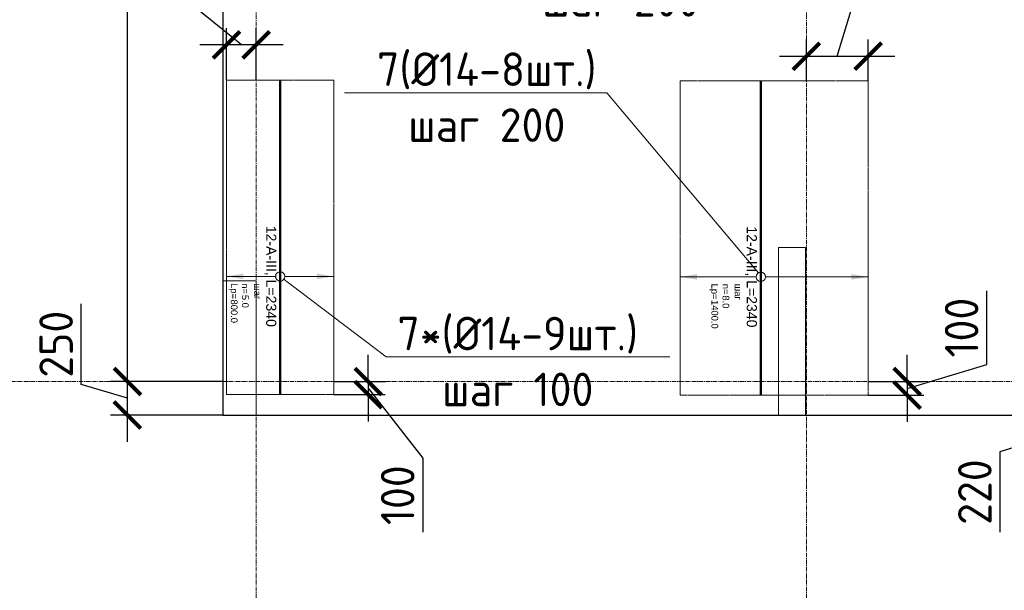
# Model space of a CAD drawing. Header units: millimetres. Extents: x -5898314 to 1055204, y -720802 to 1562611.
# Tile 311 of 362: x 104220 to 111558, y -46562 to -42306. Entities that reach past the tile are written whole.
import ezdxf
from ezdxf import colors
from ezdxf.entities.mleader import LeaderData, LeaderLine
from ezdxf.enums import TextEntityAlignment as Align
from ezdxf.math import Vec2, Vec3

# ---------------------------------------------------------------- set-up
doc = ezdxf.new("R2010")
doc.units = ezdxf.units.MM
doc.set_wipeout_variables(frame=1)
for name, pattern in [('01 Штриховая _4 мм_', [6, 3.5, -2.5]), ('______5', [1100, 800, -100, 100, -100]), ('DASHED', [7, 5, -2, 0]), ('GOST2.303 4', [7, 5, -2, 0]), ('осевая', [50.8, 31.75, -6.35, 6.35, -6.35])]:
    doc.linetypes.add(name, pattern=pattern)
for name, color, linetype, lineweight in [('907Сл Осевые', 1, 'Continuous', 0), ('АрмСтер', 2, 'Continuous', 50), ('контур распр. стерхней', 2, 'GOST2.303 4', 20), ('Оси', 40, '______5', 18), ('Перекрытие ж_бетон', 1, 'Continuous', 30), ('подоснова', 151, 'Continuous', 5), ('РАЗМЕРЫ', 1, 'Continuous', 9)]:
    doc.layers.add(name, color=color, linetype=linetype, lineweight=lineweight)
doc.layers.add('АрмСтер_атрибуты', color=2, linetype='Continuous', lineweight=0, plot=False)
doc.layers.add('Колонна_ бетон', color=7, linetype='Continuous', lineweight=50, true_color=0xb4b496)
doc.styles.add('GOST-2.304_Type-B', font='GOST_Common.ttf')
doc.styles.get("Standard").update_dxf_attribs({"font": 'arial.ttf'})
doc.styles.add('Аннотативный', font='arial.ttf')
doc.dimstyles.new('СПДС', dxfattribs={"dimscale": 100, "dimtxt": 2.5, "dimasz": 2, "dimexe": 1.25, "dimexo": 0, "dimtad": 1, "dimdec": 0, "dimrnd": 5, "dimtxsty": 'GOST-2.304_Type-B', "dimblk": 'ARCHTICK', "dimcen": 2.5, "dimdle": 2, "dimclrd": 1, "dimclre": 1, "dimclrt": 1, "dimadec": 0, "dimazin": 2, "dimtfac": 0.75, "dimtdec": 0, "dimtmove": 1, "dimatfit": 3, "dimfxl": 1, "dimtfillclr": 256, "dimtolj": 1, "dimarcsym": 1})

# ---------------------------------------------------------------- blocks, each defined once
blk = doc.blocks.new('_ArchTick')
at = {"color": 0, "linetype": 'ByBlock', "const_width": 0.15}
blk.add_lwpolyline([(-0.5, -0.5), (0.5, 0.5)], dxfattribs=at)
blk = doc.blocks.new('*D717')
at = {"layer": 'DEFPOINTS', "color": 0, "lineweight": 0, "transparency": 16777216}
for p in [(105022.8, -45004.4), (105733.4, -45004.4), (105733.4, -45254.4)]:
    blk.add_point(p, dxfattribs=at)
at = {"layer": 'РАЗМЕРЫ', "color": 1, "lineweight": -2, "transparency": 16777216}
for p, q in [((104679, -45026.3), (104679, -44426.3)), ((105022.8, -45454.4), (105022.8, -44804.4)), ((105022.8, -45129.4), (104679, -45026.3)), ((105733.4, -45004.4), (104897.8, -45004.4)), ((105733.4, -45254.4), (104897.8, -45254.4))]:
    blk.add_line(p, q, dxfattribs=at)
at = {"layer": 'РАЗМЕРЫ', "color": 1, "lineweight": -2, "transparency": 16777216, "xscale": 200, "yscale": 200, "zscale": 200}
for p, rotation in [((105022.8, -45004.4), 90), ((105022.8, -45254.4), 270)]:
    blk.add_blockref('_ArchTick', p, dxfattribs=dict(at, rotation=rotation))
at = {"layer": 'РАЗМЕРЫ', "color": 1, "lineweight": 0, "transparency": 16777216, "insert": (104491.5, -44726.3), "char_height": 250, "attachment_point": 5, "rotation": 90, "style": 'GOST-2.304_Type-B'}
blk.add_mtext('\\A1;250', dxfattribs=at)
blk = doc.blocks.new('*D718')
at = {"layer": 'DEFPOINTS', "color": 0, "lineweight": 0, "transparency": 16777216}
for p in [(105022.8, -28604.4), (105733.4, -28604.4), (105315.6, -45004.4)]:
    blk.add_point(p, dxfattribs=at)
at = {"layer": 'РАЗМЕРЫ', "color": 1, "lineweight": -2, "transparency": 16777216}
for p, q in [((105022.8, -45204.4), (105022.8, -28404.4)), ((105733.4, -28604.4), (104897.8, -28604.4)), ((105315.6, -45004.4), (104897.8, -45004.4))]:
    blk.add_line(p, q, dxfattribs=at)
at = {"layer": 'РАЗМЕРЫ', "color": 1, "lineweight": -2, "transparency": 16777216, "xscale": 200, "yscale": 200, "zscale": 200}
for p, rotation in [((105022.8, -28604.4), 90), ((105022.8, -45004.4), 270)]:
    blk.add_blockref('_ArchTick', p, dxfattribs=dict(at, rotation=rotation))
at = {"layer": 'РАЗМЕРЫ', "color": 1, "lineweight": 0, "transparency": 16777216, "insert": (104835.3, -36804.4), "char_height": 250, "attachment_point": 5, "rotation": 90, "style": 'GOST-2.304_Type-B'}
blk.add_mtext('\\A1;16400', dxfattribs=at)
blk = doc.blocks.new('подложка стн 1-го этажа')
at = {"layer": 'Колонна_ бетон', "color": 252, "linetype": 'DASHED', "lineweight": 0, "ltscale": 0.5, "true_color": 0x939598, "transparency": 33554687}
for p, q in [((11935.8, 10712, -760), (11935.8, 10712, -760)), ((11935.8, 9462, -760), (11935.8, 10712, -760)), ((11935.8, 10712, -760), (12135.8, 10712, -760)), ((11935.8, 10712, -760), (11935.8, 10712, -760)), ((11935.8, 9462, -760), (11935.8, 10712, -760)), ((11935.8, 10712, -760), (12135.8, 10712, -760)), ((12135.8, 10712, -760), (12135.8, 10712, -760)), ((12135.8, 9462, -760), (12135.8, 10712, -760)), ((12135.8, 10712, -760), (12135.8, 10712, -760)), ((12135.8, 9462, -760), (12135.8, 10712, -760)), ((7769.1, 10462, -560), (7769.1, 10462, -560)), ((7769.1, 10462, -560), (7769.1, 10462, -560)), ((7794.1, 10462, -560), (8044.4, 10462, -560)), ((7794.1, 9462, -560), (7794.1, 10462, -560)), ((7794.1, 10462, -560), (8044.4, 10462, -560)), ((7794.1, 9462, -560), (7794.1, 10462, -560)), ((8044.1, 9462, -560), (8044.1, 10462, -560)), ((8044.1, 9462, -560), (8044.1, 10462, -560)), ((8069.1, 10462, -560), (8069.1, 10462, -560)), ((8069.1, 10462, -560), (8069.1, 10462, -560)), ((7794.1, 9462, -560), (7794.1, 9462, -560)), ((7794.1, 9462, -560), (8046.3, 9462, -560)), ((7794.1, 9462, -560), (7794.1, 9462, -560)), ((7794.1, 9462, -560), (8046.3, 9462, -560)), ((8046.3, 9462, -560), (8046.3, 9462, -560)), ((8046.3, 9462, -560), (8046.3, 9462, -560)), ((11935.8, 9462, -760), (11935.8, 9462, -760)), ((11935.8, 9462, -760), (12135.8, 9462, -760)), ((11935.8, 9462, -760), (11935.8, 9462, -760)), ((11935.8, 9462, -760), (12135.8, 9462, -760)), ((12135.8, 9462, -760), (12135.8, 9462, -760)), ((12135.8, 9462, -760), (12135.8, 9462, -760))]:
    blk.add_line(p, q, dxfattribs=at)
blk = doc.blocks.new('оси блок 2')
at = {"layer": 'Оси', "color": 16, "linetype": 'осевая', "lineweight": 0, "transparency": 33554687}
for p, q in [((-85704.7, -322543), (-85704.7, -347930)), ((-81604.7, -322543), (-81604.7, -347914.1)), ((-89822.3, -342701.3), (-37238.5, -342701.3))]:
    blk.add_line(p, q, dxfattribs=at)
blk = doc.blocks.new('_None')
blk = doc.blocks.new('*U1018')
at = {"layer": 'РАЗМЕРЫ'}
for p, q in [((112.5, 800), (-112.5, 800)), ((112.5, -600), (-112.5, -600))]:
    blk.add_line(p, q, dxfattribs=at)
at = {"layer": 'РАЗМЕРЫ', "ltscale": 15}
blk.add_line((0, -600), (0, 800), dxfattribs=at)
at = {"layer": 'РАЗМЕРЫ'}
for points in [[(0, 800), (20.9, 674.8), (-20.9, 674.8)], [(0, -600), (20.9, -474.8), (-20.9, -474.8)]]:
    blk.add_solid(points, dxfattribs=at)
at = {"layer": 'АрмСтер_атрибуты', "color": 215, "ltscale": 15, "style": 'Аннотативный'}
for s, p in [('шаг', (51.4, -194.2)), ('n=', (51.4, -285.1)), ('Lр=', (50.2, -367.8))]:
    blk.add_text(s, height=50, dxfattribs=at).set_placement(p)
at = {"layer": 'АрмСтер_атрибуты', "style": 'Аннотативный', "flags": 8}
blk.add_attdef('ПОЗ', (110, 29.6), '', height=75, dxfattribs=at)
at = {"layer": 'АрмСтер_атрибуты', "color": 215, "style": 'Аннотативный'}
for tag, p, flags in [('ШАГ', (190.9, -194.2), 10), ('КОЛ', (138, -285.1), 8), ('ШИРИНА', (172.9, -367.8), 8)]:
    blk.add_attdef(tag, p, '', height=50, dxfattribs=dict(at, flags=flags))
at = {"layer": 'АрмСтер_атрибуты', "flags": 9}
for tag, p in [('МАССА', (-1033.5, -410.5)), ('ОБОЗНАЧЕНИЕ', (-1033.5, -524.4))]:
    blk.add_attdef(tag, p, '', height=75, dxfattribs=at)
at = {"linetype": 'Continuous', "lineweight": 0}
blk.add_wipeout([(35, 0), (28.3, 20.6), (10.8, 33.3), (-10.8, 33.3), (-28.3, 20.6), (-35, 0), (-28.3, -20.6), (-10.8, -33.3), (10.8, -33.3), (28.3, -20.6)], dxfattribs=at)
at = {"color": 0, "linetype": 'ByBlock', "lineweight": -2, "ltscale": 100}
blk.add_line((-1462.5, 0), (877.5, 0), dxfattribs=at)
at = {"layer": 'РАЗМЕРЫ'}
blk.add_circle((0, 0), 35, dxfattribs=at)
at = {"layer": 'АрмСтер_атрибуты', "style": 'Аннотативный', "flags": 8}
blk.add_attdef('НАИМЕНОВАНИЕ', text='', height=75, dxfattribs=at).set_placement((0, -29.3), align=Align.TOP_CENTER)
blk = doc.blocks.new('*U1022')
at = {"layer": 'РАЗМЕРЫ'}
for p, q in [((112.5, 400), (-112.5, 400)), ((112.5, -400), (-112.5, -400))]:
    blk.add_line(p, q, dxfattribs=at)
at = {"layer": 'РАЗМЕРЫ', "ltscale": 15}
blk.add_line((0, -400), (0, 400), dxfattribs=at)
at = {"layer": 'РАЗМЕРЫ'}
for points in [[(0, 400), (20.9, 274.8), (-20.9, 274.8)], [(0, -400), (20.9, -274.8), (-20.9, -274.8)]]:
    blk.add_solid(points, dxfattribs=at)
at = {"layer": 'АрмСтер_атрибуты', "color": 215, "ltscale": 15, "style": 'Аннотативный'}
for s, p in [('шаг', (51.4, -194.2)), ('n=', (51.4, -285.1)), ('Lр=', (50.2, -367.8))]:
    blk.add_text(s, height=50, dxfattribs=at).set_placement(p)
at = {"layer": 'АрмСтер_атрибуты', "flags": 9}
for tag, p in [('МАССА', (-1033.5, 189.5)), ('ОБОЗНАЧЕНИЕ', (-1033.5, 75.6))]:
    blk.add_attdef(tag, p, '', height=75, dxfattribs=at)
at = {"layer": 'АрмСтер_атрибуты', "style": 'Аннотативный', "flags": 8}
blk.add_attdef('ПОЗ', (110, 29.6), '', height=75, dxfattribs=at)
at = {"layer": 'АрмСтер_атрибуты', "color": 215, "style": 'Аннотативный'}
for tag, p, flags in [('ШАГ', (190.9, -194.2), 10), ('КОЛ', (138, -285.1), 8), ('ШИРИНА', (172.9, -367.8), 8)]:
    blk.add_attdef(tag, p, '', height=50, dxfattribs=dict(at, flags=flags))
at = {"linetype": 'Continuous', "lineweight": 0}
blk.add_wipeout([(35, 0), (28.3, 20.6), (10.8, 33.3), (-10.8, 33.3), (-28.3, 20.6), (-35, 0), (-28.3, -20.6), (-10.8, -33.3), (10.8, -33.3), (28.3, -20.6)], dxfattribs=at)
at = {"color": 0, "linetype": 'ByBlock', "lineweight": -2, "ltscale": 100}
blk.add_line((-1462.5, 0), (877.5, 0), dxfattribs=at)
at = {"layer": 'РАЗМЕРЫ'}
blk.add_circle((0, 0), 35, dxfattribs=at)
at = {"layer": 'АрмСтер_атрибуты', "style": 'Аннотативный', "flags": 8}
blk.add_attdef('НАИМЕНОВАНИЕ', text='', height=75, dxfattribs=at).set_placement((0, -29.3), align=Align.TOP_CENTER)
blk = doc.blocks.new('*D1133')
at = {"layer": '907Сл Осевые', "color": 1, "lineweight": -2, "transparency": 16777216}
for p, q in [((105346.1, -42065.6), (104746.1, -42065.6)), ((105872.1, -42493.9), (105346.1, -42065.6)), ((105761.3, -42757.6), (105761.3, -42368.9)), ((105982.8, -42757.6), (105982.8, -42368.9)), ((106182.8, -42493.9), (105561.3, -42493.9))]:
    blk.add_line(p, q, dxfattribs=at)
at = {"layer": 'DEFPOINTS', "color": 0, "lineweight": 0, "transparency": 16777216}
for p in [(105761.3, -42493.9), (105761.3, -42757.6), (105982.8, -42757.6)]:
    blk.add_point(p, dxfattribs=at)
at = {"layer": '907Сл Осевые', "color": 1, "lineweight": -2, "transparency": 16777216, "xscale": 200, "yscale": 200, "zscale": 200, "rotation": 180}
blk.add_blockref('_ArchTick', (105761.3, -42493.9), dxfattribs=at)
at = {"layer": '907Сл Осевые', "color": 1, "lineweight": -2, "transparency": 16777216, "xscale": 200, "yscale": 200, "zscale": 200}
blk.add_blockref('_ArchTick', (105982.8, -42493.9), dxfattribs=at)
at = {"layer": '907Сл Осевые', "color": 1, "lineweight": 0, "transparency": 16777216, "insert": (105046.1, -41878.1), "char_height": 250, "attachment_point": 5, "style": 'GOST-2.304_Type-B'}
blk.add_mtext('\\A1;220', dxfattribs=at)
blk = doc.blocks.new('*D1134')
at = {"layer": '907Сл Осевые', "color": 1, "lineweight": -2, "transparency": 16777216}
for p, q in [((106818.2, -45004.4), (106818.2, -44804.4)), ((106561.3, -45004.4), (106943.2, -45004.4)), ((106818.2, -45004.4), (106818.2, -45102.2)), ((106818.2, -45004.4), (106818.2, -45102.2)), ((106818.2, -45053.3), (107224.4, -45577)), ((106561.3, -45102.2), (106943.2, -45102.2)), ((106818.2, -45102.2), (106818.2, -45302.2)), ((107224.4, -45577), (107224.4, -46127))]:
    blk.add_line(p, q, dxfattribs=at)
at = {"layer": 'DEFPOINTS', "color": 0, "lineweight": 0, "transparency": 16777216}
for p in [(106561.3, -45004.4), (106561.3, -45102.2), (106818.2, -45102.2)]:
    blk.add_point(p, dxfattribs=at)
at = {"layer": '907Сл Осевые', "color": 1, "lineweight": -2, "transparency": 16777216, "xscale": 200, "yscale": 200, "zscale": 200}
for p, rotation in [((106818.2, -45004.4), 270), ((106818.2, -45102.2), 90)]:
    blk.add_blockref('_ArchTick', p, dxfattribs=dict(at, rotation=rotation))
at = {"layer": '907Сл Осевые', "color": 1, "lineweight": 0, "transparency": 16777216, "insert": (107036.9, -45852), "char_height": 250, "attachment_point": 5, "rotation": 90, "style": 'GOST-2.304_Type-B'}
blk.add_mtext('\\A1;100', dxfattribs=at)
blk = doc.blocks.new('*D1135')
at = {"layer": '907Сл Осевые', "color": 1, "lineweight": -2, "transparency": 16777216}
for p, q in [((111427.3, -44877.2), (111427.3, -44327.2)), ((110833.6, -45004.4), (110833.6, -44804.4)), ((110833.6, -45055.3), (111427.3, -44877.2)), ((110543.2, -45004.4), (110958.6, -45004.4)), ((110833.6, -45004.4), (110833.6, -45106.2)), ((110833.6, -45004.4), (110833.6, -45106.2)), ((110543.2, -45106.2), (110958.6, -45106.2)), ((110833.6, -45106.2), (110833.6, -45306.2))]:
    blk.add_line(p, q, dxfattribs=at)
at = {"layer": 'DEFPOINTS', "color": 0, "lineweight": 0, "transparency": 16777216}
for p in [(110543.2, -45004.4), (110543.2, -45106.2), (110833.6, -45106.2)]:
    blk.add_point(p, dxfattribs=at)
at = {"layer": '907Сл Осевые', "color": 1, "lineweight": -2, "transparency": 16777216, "xscale": 200, "yscale": 200, "zscale": 200}
for p, rotation in [((110833.6, -45004.4), 270), ((110833.6, -45106.2), 90)]:
    blk.add_blockref('_ArchTick', p, dxfattribs=dict(at, rotation=rotation))
at = {"layer": '907Сл Осевые', "color": 1, "lineweight": 0, "transparency": 16777216, "insert": (111239.8, -44602.2), "char_height": 250, "attachment_point": 5, "rotation": 90, "style": 'GOST-2.304_Type-B'}
blk.add_mtext('\\A1;100', dxfattribs=at)
blk = doc.blocks.new('*D1136')
at = {"layer": '907Сл Осевые', "color": 1, "lineweight": -2, "transparency": 16777216}
for p, q in [((112870.8, -44804.4), (112870.8, -45425)), ((113271.5, -45004.4), (112745.8, -45004.4)), ((112870.8, -45114.7), (111525.9, -45529)), ((112989.5, -45225), (112745.8, -45225)), ((111525.9, -45529), (111525.9, -46129))]:
    blk.add_line(p, q, dxfattribs=at)
at = {"layer": 'DEFPOINTS', "color": 0, "lineweight": 0, "transparency": 16777216}
for p in [(113271.5, -45004.4), (112870.8, -45225), (112989.5, -45225)]:
    blk.add_point(p, dxfattribs=at)
at = {"layer": '907Сл Осевые', "color": 1, "lineweight": -2, "transparency": 16777216, "xscale": 200, "yscale": 200, "zscale": 200}
for p, rotation in [((112870.8, -45004.4), 90), ((112870.8, -45225), 270)]:
    blk.add_blockref('_ArchTick', p, dxfattribs=dict(at, rotation=rotation))
at = {"layer": '907Сл Осевые', "color": 1, "lineweight": 0, "transparency": 16777216, "insert": (111338.4, -45829), "char_height": 250, "attachment_point": 5, "rotation": 90, "style": 'GOST-2.304_Type-B'}
blk.add_mtext('\\A1;220', dxfattribs=at)
blk = doc.blocks.new('*D1148')
at = {"layer": '907Сл Осевые', "color": 1, "lineweight": -2, "transparency": 16777216}
for p, q in [((110313, -42578.7), (110416.1, -42234.9)), ((110416.1, -42234.9), (111041.1, -42234.9)), ((110082.8, -42761.6), (110082.8, -42453.7)), ((110543.2, -42761.6), (110543.2, -42453.7)), ((109882.8, -42578.7), (110743.2, -42578.7))]:
    blk.add_line(p, q, dxfattribs=at)
at = {"layer": 'DEFPOINTS', "color": 0, "lineweight": 0, "transparency": 16777216}
for p in [(110543.2, -42578.7), (110082.8, -42761.6), (110543.2, -42761.6)]:
    blk.add_point(p, dxfattribs=at)
at = {"layer": '907Сл Осевые', "color": 1, "lineweight": -2, "transparency": 16777216, "xscale": 200, "yscale": 200, "zscale": 200, "rotation": 180}
blk.add_blockref('_ArchTick', (110082.8, -42578.7), dxfattribs=at)
at = {"layer": '907Сл Осевые', "color": 1, "lineweight": -2, "transparency": 16777216, "xscale": 200, "yscale": 200, "zscale": 200}
blk.add_blockref('_ArchTick', (110543.2, -42578.7), dxfattribs=at)
at = {"layer": '907Сл Осевые', "color": 1, "lineweight": 0, "transparency": 16777216, "insert": (110728.6, -42047.4), "char_height": 250, "attachment_point": 5, "style": 'GOST-2.304_Type-B'}
blk.add_mtext('\\A1;460', dxfattribs=at)

msp = doc.modelspace()

# ---------------------------------------------------------------- linework, layer by layer
at = {"layer": 'контур распр. стерхней', "linetype": '01 Штриховая _4 мм_'}
for points in [[(105761.34, -45102.16), (105761.34, -42757.6), (106561.34, -42757.61), (106561.34, -45102.16)], [(109143.23, -45106.18), (109143.23, -42761.62), (110543.23, -42761.63), (110543.23, -45106.19)]]:
    msp.add_lwpolyline(points, close=True, dxfattribs=at)
at = {"layer": 'Перекрытие ж_бетон'}
for points in [[(116393.35, -28354.44), (116393.35, -28354.44), (105733.35, -28354.44), (105733.35, -45254.44)], [(105733.35, -45254.44), (124283.52, -45254.44)]]:
    msp.add_lwpolyline(points, dxfattribs=at)

# ---------------------------------------------------------------- block references
msp.add_blockref('подложка стн 1-го этажа', (97939.43, -54716.23, 560), dxfattribs=at)
at = {"layer": 'подоснова', "color": 2, "ltscale": 0.3}
msp.add_blockref('оси блок 2', (191688.07, 297696.88), dxfattribs=at)

# ---------------------------------------------------------------- dimensions: what is measured, and where the dimension line sits
at = {"layer": '907Сл Осевые', "lineweight": 0}
dim = msp.add_linear_dim(base=(112870.79, -45225.02), p1=(113271.54, -45004.38), p2=(112989.47, -45225.02), angle=90, dimstyle='СПДС', override={"dimtxt": 2.5}, dxfattribs=at)
dim.commit()
dim.dimension.update_dxf_attribs({"geometry": '*D1136', "text_midpoint": (111525.9, -45591.54), "dimtype": 160})
at = {"layer": 'РАЗМЕРЫ', "color": 1, "lineweight": 0}
for base, p1, p2, picture, middle in [((105022.78, -28604.44), (105315.56, -45004.44), (105733.35, -28604.44), '*D718', (104835.28, -36804.44)), ((105022.78, -45004.44), (105733.35, -45254.44), (105733.35, -45004.44), '*D717', (104491.53, -44963.81))]:
    dim = msp.add_linear_dim(base=base, p1=p1, p2=p2, angle=90, dimstyle='СПДС', override={"dimtxt": 2.5, "dimrnd": 5}, dxfattribs=at)
    dim.commit()
    dim.dimension.update_dxf_attribs({"geometry": picture, "text_midpoint": middle})

# ---------------------------------------------------------------- leaders
at = {"layer": 'подоснова', "color": 4, "lineweight": 0, "ltscale": 0.3}
ml = msp.add_multileader_mtext('Standard', dxfattribs=at)
ml.set_content('4(%%C12-6шт.)\\Pшаг 200', color=4, style='GOST-2.304_Type-B')
ml.set_leader_properties(color=256, linetype='ByLayer', lineweight=15)
ml.set_arrow_properties(name='NONE')
ml.build(insert=Vec2(0, 0))
ml.multileader.update_dxf_attribs({"text_left_attachment_type": 6, "text_right_attachment_type": 6, "dogleg_length": 0.1, "arrow_head_size": 18})
ctx = ml.context
ctx.base_point, ctx.char_height, ctx.arrow_head_size, ctx.landing_gap_size, ctx.plane_origin = Vec3(107805.23, -41916.19, 180), 250, 18, 20, Vec3(100867.3, -36074.16, 180)
ctx.left_attachment, ctx.right_attachment, ctx.text_align_type = 6, 6, 1
notes = []
notes.append((ctx, [(1, (1, 1, 0), (109595.33, -41916.19, 180), (-1, 0), 0.1, [(0, [(110191.78, -40299.93, 180)], 0, [])])]))
ctx.mtext.insert, ctx.mtext.alignment, ctx.mtext.flow_direction = Vec3(108700.23, -41616.19, 180), 2, 5
at = {"layer": 'подоснова', "color": 6, "lineweight": 0, "ltscale": 0.3}
ml = msp.add_multileader_mtext('Standard', dxfattribs=at)
ml.set_content('7(%%C14-8шт.)\\Pшаг 200', color=6, style='GOST-2.304_Type-B')
ml.set_leader_properties(color=256, linetype='ByLayer', lineweight=15)
ml.set_arrow_properties(name='NONE')
ml.build(insert=Vec2(0, 0))
ml.multileader.update_dxf_attribs({"text_left_attachment_type": 6, "text_right_attachment_type": 6, "dogleg_length": 0.1, "arrow_head_size": 18})
ctx = ml.context
ctx.base_point, ctx.char_height, ctx.arrow_head_size, ctx.landing_gap_size, ctx.plane_origin = Vec3(106806.36, -42850.4, 180), 250, 18, 20, Vec3(101023.91, -39960.39, 180)
ctx.left_attachment, ctx.right_attachment, ctx.text_align_type = 6, 6, 1
notes.append((ctx, [(1, (1, 1, 0), (108595.32, -42850.4, 180), (-1, 0), 0.1, [(0, [(109749.14, -44221.13, 180)], 0, [])])]))
ctx.mtext.insert, ctx.mtext.alignment, ctx.mtext.flow_direction = Vec3(107700.79, -42550.4, 180), 2, 5
ml = msp.add_multileader_mtext('Standard', dxfattribs=at)
ml.set_content('7*(%%C14-9шт.)\\Pшаг 100', color=6, style='GOST-2.304_Type-B')
ml.set_leader_properties(color=256, linetype='ByLayer', lineweight=15)
ml.set_arrow_properties(name='NONE')
ml.build(insert=Vec2(0, 0))
ml.multileader.update_dxf_attribs({"text_left_attachment_type": 6, "text_right_attachment_type": 6, "dogleg_length": 0.1, "arrow_head_size": 18})
ctx = ml.context
ctx.base_point, ctx.char_height, ctx.arrow_head_size, ctx.landing_gap_size, ctx.plane_origin = Vec3(106951.7, -44821.57, 180), 250, 18, 20, Vec3(97670, -40090.02, 180)
ctx.left_attachment, ctx.right_attachment, ctx.text_align_type = 6, 6, 1
notes.append((ctx, [(0, (1, 1, 0), (106951.6, -44821.57, 180), (1, 0), 0.1, [(0, [(106161.34, -44220.11, 180)], 0, [])])]))
ctx.mtext.insert, ctx.mtext.alignment, ctx.mtext.flow_direction = Vec3(107931.74, -44521.57, 180), 2, 5
for ctx, leaders in notes:
    for number, flags, end, landing, length, lines in leaders:
        leader = LeaderData()
        leader.index, (leader.has_last_leader_line, leader.has_dogleg_vector, leader.attachment_direction) = number, flags
        leader.last_leader_point, leader.dogleg_vector, leader.dogleg_length = Vec3(end), Vec3(landing), length
        for number, points, colour, breaks in lines:
            line = LeaderLine()
            line.index, line.vertices, line.color, line.breaks = number, Vec3.list(points), colors.encode_raw_color(colour), breaks
            leader.lines.append(line)
        ctx.leaders.append(leader)

# ---------------------------------------------------------------- next in the draw order: block references
at = {"layer": 'АрмСтер', "ltscale": 15}
ref = msp.add_blockref('*U1022', (106161.34, -44220.11), dxfattribs=dict(at, rotation=270))
ref.add_attrib('НАИМЕНОВАНИЕ', '12-A-III, L=2340', dxfattribs={"layer": 'АрмСтер_атрибуты', "height": 75, "rotation": 270, "style": 'Аннотативный', "flags": 8}).set_placement((106132, -44220.11), align=Align.TOP_CENTER)
ref.add_attrib('КОЛ', '5.0', (105876.22, -44358.16), dxfattribs={"layer": 'АрмСтер_атрибуты', "color": 215, "height": 50, "rotation": 270, "style": 'Аннотативный', "flags": 8})
ref.add_attrib('ШИРИНА', '800.0', (105793.54, -44392.99), dxfattribs={"layer": 'АрмСтер_атрибуты', "color": 215, "height": 50, "rotation": 270, "style": 'Аннотативный', "flags": 8})
ref = msp.add_blockref('*U1018', (109743.23, -44224.13), dxfattribs=dict(at, rotation=270))
ref.add_attrib('НАИМЕНОВАНИЕ', '12-A-III, L=2340', dxfattribs={"layer": 'АрмСтер_атрибуты', "height": 75, "rotation": 270, "style": 'Аннотативный', "flags": 8}).set_placement((109713.89, -44224.13), align=Align.TOP_CENTER)
ref.add_attrib('КОЛ', '8.0', (109458.1, -44362.18), dxfattribs={"layer": 'АрмСтер_атрибуты', "color": 215, "height": 50, "rotation": 270, "style": 'Аннотативный', "flags": 8})
ref.add_attrib('ШИРИНА', '1400.0', (109375.43, -44397.02), dxfattribs={"layer": 'АрмСтер_атрибуты', "color": 215, "height": 50, "rotation": 270, "style": 'Аннотативный', "flags": 8})

# ---------------------------------------------------------------- next in the draw order: dimensions: what is measured, and where the dimension line sits
at = {"layer": '907Сл Осевые', "lineweight": 0}
dim = msp.add_linear_dim(base=(105761.34, -42493.89), p1=(105982.76, -42757.6), p2=(105761.34, -42757.6), dimstyle='СПДС', override={"dimtxt": 2.5}, dxfattribs=at)
dim.commit()
dim.dimension.update_dxf_attribs({"geometry": '*D1133', "text_midpoint": (105283.62, -42065.63), "dimtype": 160})
dim = msp.add_linear_dim(base=(110543.23, -42578.65), p1=(110082.76, -42761.63), p2=(110543.23, -42761.63), dimstyle='СПДС', override={"dimtxt": 2.5}, dxfattribs=at)
dim.commit()
dim.dimension.update_dxf_attribs({"geometry": '*D1148', "text_midpoint": (110478.62, -42047.4)})
dim = msp.add_linear_dim(base=(110833.58, -45106.19), p1=(110543.23, -45004.38), p2=(110543.23, -45106.19), angle=90, dimstyle='СПДС', override={"dimtxt": 2.5}, dxfattribs=at)
dim.commit()
dim.dimension.update_dxf_attribs({"geometry": '*D1135', "text_midpoint": (111239.83, -44814.66)})
dim = msp.add_linear_dim(base=(106818.19, -45102.16), p1=(106561.34, -45004.38), p2=(106561.34, -45102.16), angle=90, dimstyle='СПДС', override={"dimtxt": 2.5}, dxfattribs=at)
dim.commit()
dim.dimension.update_dxf_attribs({"geometry": '*D1134', "text_midpoint": (107224.44, -45639.48), "dimtype": 160})

doc.saveas('drawing.dxf')
